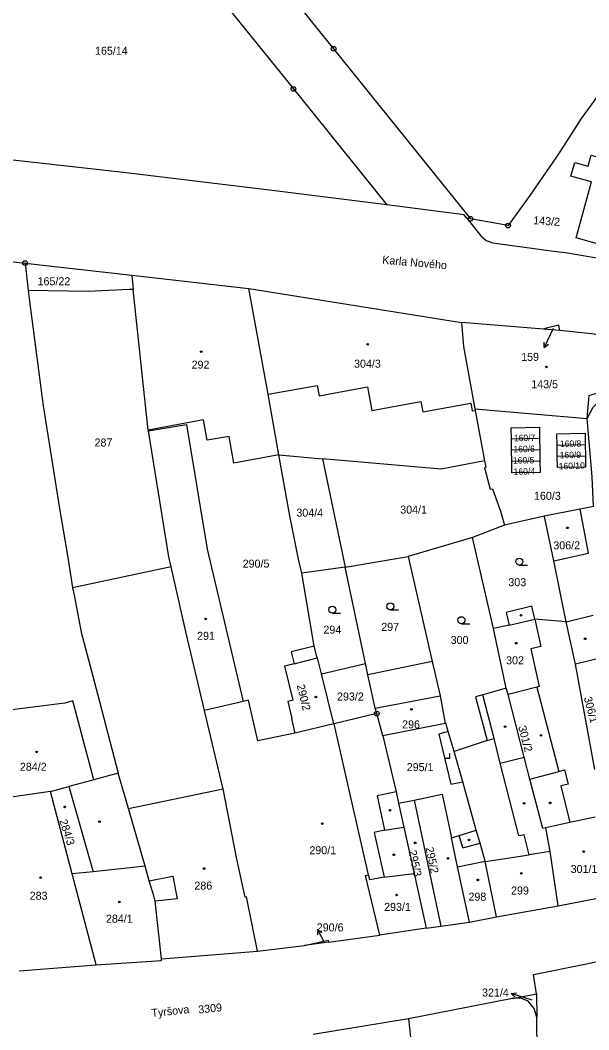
# Model space of a CAD drawing. Extents: x -733394 to -722299, y -1082822 to -1075049.
# Drawn here: x -728596.6 to -728475.7, y -1079295.9 to -1079081.4 of the extents above; entities that cross this region are included whole.
import ezdxf

# ---------------------------------------------------------------- set-up
doc = ezdxf.new("R2010")
doc.units = 0
for name, color, linetype in [('Hranice parcel', 7, 'Continuous'), ('Parcelní čísla', 7, 'Continuous'), ('Pop  PČ popisy', 7, 'Continuous'), ('Vnitřní kresba', 7, 'Continuous'), ('Značky bodu BP', 7, 'Continuous'), ('Značky budov', 7, 'Continuous'), ('Značky kultur', 7, 'Continuous')]:
    doc.layers.add(name, color=color, linetype=linetype)

msp = doc.modelspace()

# ---------------------------------------------------------------- linework, layer by layer
at = {"layer": 'Hranice parcel'}
for p, q in [((-728500.84, -1079123.6), (-728501.65, -1079123.45)), ((-728595.54, -1079133.01), (-728572.87, -1079135.57)), ((-728595.54, -1079133.01), (-728594.9, -1079138.85)), ((-728572.87, -1079135.57), (-728547.94, -1079138.39)), ((-728572.87, -1079135.57), (-728572.55, -1079138.6)), ((-728569.35, -1079168.48), (-728572.55, -1079138.6)), ((-728547.94, -1079138.39), (-728502.77, -1079145.62)), ((-728485.35, -1079147.06), (-728502.77, -1079145.62)), ((-728481.87, -1079147.36), (-728485.35, -1079147.06)), ((-728499.9, -1079163.95), (-728476.01, -1079166.03)), ((-728569.33, -1079168.65), (-728569.35, -1079168.48)), ((-728486.14, -1079170.3), (-728492.14, -1079170.39)), ((-728492.1, -1079172.79), (-728492.14, -1079170.39)), ((-728486.14, -1079170.3), (-728486.1, -1079172.7)), ((-728482.44, -1079171.67), (-728476.44, -1079171.57)), ((-728482.4, -1079174.07), (-728482.44, -1079171.67)), ((-728476.44, -1079171.57), (-728476.4, -1079173.97)), ((-728541.58, -1079173.77), (-728532.29, -1079174.58)), ((-728486.1, -1079172.7), (-728492.1, -1079172.79)), ((-728492.07, -1079175.19), (-728492.1, -1079172.79)), ((-728486.1, -1079172.7), (-728486.07, -1079175.1)), ((-728482.4, -1079174.07), (-728476.4, -1079173.97)), ((-728532.29, -1079174.58), (-728527.49, -1079197.59)), ((-728486.07, -1079175.1), (-728492.07, -1079175.19)), ((-728485.14, -1079186.75), (-728493.63, -1079188.72)), ((-728493.63, -1079188.72), (-728500.38, -1079191.33)), ((-728500.38, -1079191.33), (-728514.07, -1079195.32)), ((-728495.96, -1079210.67), (-728500.38, -1079191.33)), ((-728527.49, -1079197.59), (-728514.07, -1079195.32)), ((-728514.07, -1079195.32), (-728508.97, -1079217.62)), ((-728564.51, -1079197.57), (-728585.44, -1079202.01)), ((-728527.49, -1079197.59), (-728536.73, -1079198.87)), ((-728523.19, -1079218.1), (-728527.49, -1079197.59)), ((-728534.05, -1079214.4), (-728536.73, -1079198.87)), ((-728480.47, -1079209.24), (-728487.16, -1079208.64)), ((-728493.22, -1079223.32), (-728495.96, -1079210.67)), ((-728478.53, -1079218.23), (-728480.47, -1079209.24)), ((-728532.54, -1079220.29), (-728523.19, -1079218.1)), ((-728522.65, -1079220.52), (-728523.19, -1079218.1)), ((-728508.97, -1079217.62), (-728522.65, -1079220.52)), ((-728474.37, -1079240.63), (-728478.53, -1079218.23)), ((-728529.93, -1079230.89), (-728532.54, -1079220.29)), ((-728492.84, -1079224.68), (-728493.22, -1079223.32)), ((-728486.72, -1079223.1), (-728492.84, -1079224.68)), ((-728549.16, -1079226.16), (-728557.38, -1079228.05)), ((-728520.77, -1079228.71), (-728529.83, -1079230.87)), ((-728519.48, -1079233.44), (-728520.77, -1079228.71)), ((-728529.93, -1079230.89), (-728538.17, -1079232.87)), ((-728529.83, -1079230.87), (-728529.93, -1079230.89)), ((-728506.23, -1079230.79), (-728519.48, -1079233.44)), ((-728575.75, -1079241.4), (-728580.93, -1079242.8)), ((-728590.17, -1079245.27), (-728586.24, -1079244.22)), ((-728585.54, -1079262.78), (-728590.17, -1079245.27)), ((-728516.16, -1079247.77), (-728512.85, -1079247.09)), ((-728512.85, -1079247.09), (-728507.17, -1079273.88)), ((-728580.43, -1079282.08), (-728585.54, -1079262.78)), ((-728495.28, -1079271.86), (-728482.2, -1079269.58)), ((-728507.17, -1079273.88), (-728501.06, -1079273.04)), ((-728501.06, -1079273.04), (-728495.28, -1079271.86)), ((-728510.27, -1079274.3), (-728507.17, -1079273.88)), ((-728531.03, -1079277.28), (-728536.12, -1079277.97)), ((-728531.03, -1079277.28), (-728520.1, -1079275.8)), ((-728566.55, -1079280.83), (-728546.13, -1079279.19)), ((-728546.13, -1079279.19), (-728536.12, -1079277.97)), ((-728596.81, -1079283.36), (-728580.43, -1079282.08)), ((-728491.9, -1079289.26), (-728514.02, -1079293.54)), ((-728491.9, -1079289.26), (-728486.78, -1079288.27)), ((-728486.78, -1079288.27), (-728486.74, -1079293.19)), ((-728514.02, -1079293.54), (-728534.3, -1079296.9)), ((-728486.54, -1079318.25), (-728486.74, -1079293.19))]:
    msp.add_line(p, q, dxfattribs=at)
for points in [[(-728556.88, -1079054.11), (-728529.96, -1079087.49), (-728500.84, -1079123.6)], [(-728571.47, -1079055.12), (-728538.49, -1079096.03), (-728518.63, -1079120.67)], [(-728442.95, -1079055.93), (-728447.1, -1079063.25), (-728451.36, -1079069.12), (-728453.99, -1079072.75), (-728458.58, -1079078.35), (-728460.36, -1079080.52), (-728460.16, -1079080.74), (-728466.43, -1079088.2), (-728469.87, -1079092.32), (-728470.94, -1079093.6), (-728477.31, -1079102.31), (-728481.56, -1079108.93), (-728482.67, -1079110.67), (-728488.22, -1079118.65), (-728492.84, -1079125.05), (-728500.84, -1079123.6)], [(-728457.81, -1079120.6), (-728459.49, -1079126.73), (-728462.97, -1079125.77), (-728464.53, -1079131.55), (-728478.4, -1079127.67), (-728475.14, -1079115.77), (-728479.49, -1079114.57), (-728478.68, -1079111.62), (-728475.83, -1079112.4), (-728475.19, -1079110.08), (-728473.69, -1079110.49), (-728471.93, -1079104.06), (-728468.45, -1079105.01), (-728466.85, -1079099.2), (-728465.6, -1079099.55), (-728461.25, -1079083.87), (-728447.16, -1079087.77), (-728449.71, -1079097.24), (-728450.17, -1079098.88), (-728451.49, -1079103.61), (-728452.97, -1079103.21), (-728456.29, -1079115.13)], [(-728518.63, -1079120.67), (-728542.99, -1079117.61), (-728574.09, -1079113.85), (-728605.19, -1079110.37), (-728635.03, -1079107.09), (-728636.11, -1079107.1)], [(-728501.65, -1079123.45), (-728502.2, -1079122.75), (-728518.63, -1079120.67)], [(-728501.65, -1079123.45), (-728498.65, -1079127.26), (-728497.51, -1079128.25), (-728496.12, -1079128.75), (-728489.37, -1079129.64), (-728483.18, -1079130.46), (-728480.64, -1079130.79), (-728472.35, -1079132.21), (-728464.03, -1079134.4), (-728462.97, -1079134.71), (-728462.2, -1079134.72), (-728460.99, -1079134.36), (-728459.85, -1079133.76), (-728458.64, -1079132.78)], [(-728637.16, -1079128.31), (-728623.8, -1079129.82), (-728595.54, -1079133.01)], [(-728572.55, -1079138.6), (-728573.33, -1079138.63), (-728582.1, -1079139.03), (-728594.9, -1079138.85)], [(-728594.9, -1079138.85), (-728594.54, -1079141.71), (-728591.72, -1079163.35), (-728588.23, -1079185.17), (-728586.48, -1079195.58), (-728585.44, -1079202.01)], [(-728541.58, -1079173.77), (-728543.89, -1079160.9), (-728547.94, -1079138.39)], [(-728502.77, -1079145.62), (-728502.36, -1079150.72), (-728499.9, -1079163.95)], [(-728481.87, -1079147.36), (-728482.09, -1079146.2), (-728484.71, -1079146.88), (-728485.35, -1079147.06)], [(-728456.92, -1079155.05), (-728465.08, -1079150.82), (-728474.5, -1079148.09), (-728481.87, -1079147.36)], [(-728476.01, -1079166.03), (-728475.58, -1079161.14), (-728469.44, -1079159.14)], [(-728476.01, -1079166.03), (-728474.73, -1079163.65), (-728473.26, -1079162.08), (-728469.68, -1079159.32)], [(-728499.9, -1079163.95), (-728499.83, -1079164.31), (-728497.84, -1079175.06)], [(-728541.58, -1079173.77), (-728551.19, -1079175.52), (-728552.18, -1079169.84), (-728556.85, -1079170.66), (-728557.63, -1079166.29), (-728569.35, -1079168.48)], [(-728569.33, -1079168.65), (-728561.23, -1079167.3), (-728556.83, -1079193.79), (-728549.16, -1079226.16)], [(-728492.14, -1079170.39), (-728492.18, -1079167.99), (-728486.18, -1079167.9), (-728486.14, -1079170.3)], [(-728474.66, -1079184.72), (-728474.97, -1079178.45), (-728476.01, -1079166.03)], [(-728564.51, -1079197.57), (-728564.96, -1079195.42), (-728569.33, -1079168.65)], [(-728482.44, -1079171.67), (-728482.48, -1079169.27), (-728476.48, -1079169.17), (-728476.44, -1079171.57)], [(-728536.73, -1079198.87), (-728537.44, -1079195.94), (-728539.26, -1079186.68), (-728541.58, -1079173.77)], [(-728476.4, -1079173.97), (-728476.36, -1079176.36), (-728482.36, -1079176.47), (-728482.4, -1079174.07)], [(-728497.84, -1079175.06), (-728507.07, -1079176.77), (-728532.29, -1079174.58)], [(-728497.84, -1079175.06), (-728497.58, -1079176.44), (-728497.87, -1079176.53), (-728496.64, -1079181.08), (-728496.14, -1079180.99), (-728494.46, -1079185.69), (-728493.63, -1079188.72)], [(-728486.07, -1079175.1), (-728486.03, -1079177.5), (-728492.03, -1079177.6), (-728492.07, -1079175.19)], [(-728474.66, -1079184.72), (-728477.54, -1079185.28), (-728485.14, -1079186.75)], [(-728480.47, -1079209.24), (-728483.11, -1079196.3), (-728485.04, -1079187.24), (-728485.14, -1079186.75)], [(-728557.38, -1079228.05), (-728561.29, -1079211.64), (-728564.51, -1079197.57)], [(-728585.44, -1079202.01), (-728585.14, -1079203.54), (-728583.6, -1079211.39), (-728580.12, -1079224.54), (-728575.75, -1079241.4)], [(-728487.16, -1079208.64), (-728487.77, -1079205.91), (-728493.26, -1079207.22), (-728492.65, -1079209.91), (-728495.96, -1079210.67)], [(-728487.16, -1079208.64), (-728485.85, -1079214.5), (-728488, -1079214.95), (-728486.24, -1079222.98), (-728486.72, -1079223.1)], [(-728534.05, -1079214.4), (-728538.96, -1079215.62), (-728538.31, -1079218.14), (-728540.38, -1079218.67), (-728538.62, -1079225.87), (-728539.71, -1079226.13), (-728538.82, -1079229.79), (-728538.92, -1079229.81), (-728538.17, -1079232.87)], [(-728532.54, -1079220.29), (-728533.39, -1079216.84), (-728533.47, -1079216.88), (-728534.05, -1079214.4)], [(-728468.74, -1079222.68), (-728471.21, -1079223.23), (-728471.29, -1079222.89), (-728472.7, -1079216.8), (-728478.53, -1079218.23)], [(-728508.97, -1079217.62), (-728507.29, -1079224.94), (-728506.23, -1079230.79)], [(-728520.77, -1079228.71), (-728521.08, -1079227.55), (-728521.44, -1079225.93), (-728522.65, -1079220.52)], [(-728493.22, -1079223.32), (-728498.21, -1079224.7), (-728499.78, -1079225.13), (-728497.27, -1079234.47), (-728504.34, -1079236.74)], [(-728486.72, -1079223.1), (-728482.09, -1079241.05), (-728480.83, -1079240.7), (-728480.08, -1079243.69), (-728481.64, -1079244.09), (-728479.72, -1079251.82), (-728484.85, -1079252.99)], [(-728538.17, -1079232.87), (-728546.09, -1079234.51), (-728548.07, -1079225.85), (-728549.16, -1079226.16)], [(-728484.85, -1079252.99), (-728485.46, -1079253.14), (-728488.22, -1079242.63), (-728489.42, -1079237.95), (-728492.84, -1079224.68)], [(-728580.93, -1079242.8), (-728585.37, -1079226.03), (-728587.1, -1079226.52), (-728602.9, -1079228.51), (-728607.35, -1079229.65)], [(-728546.13, -1079279.19), (-728548.45, -1079267.66), (-728548.77, -1079267.73), (-728548.9, -1079267.11), (-728550.57, -1079259.31), (-728553.43, -1079244.7), (-728553.48, -1079244.47), (-728557.38, -1079228.05)], [(-728520.1, -1079275.8), (-728523.15, -1079263.12), (-728522.52, -1079262.97), (-728526.05, -1079247.47), (-728529.83, -1079230.87)], [(-728504.34, -1079236.74), (-728505.58, -1079232.51), (-728506.1, -1079230.75), (-728506.23, -1079230.79)], [(-728519.48, -1079233.44), (-728516.64, -1079245.36), (-728516.16, -1079247.77)], [(-728499.6, -1079253.49), (-728502.46, -1079243.19), (-728504.34, -1079236.74)], [(-728580.93, -1079242.8), (-728583.53, -1079243.49), (-728586.24, -1079244.22)], [(-728566.55, -1079280.83), (-728567.92, -1079268.54), (-728568.17, -1079267.4), (-728569.17, -1079264.22), (-728570.05, -1079261.15), (-728573.59, -1079248.88), (-728575.75, -1079241.4)], [(-728586.24, -1079244.22), (-728581.04, -1079262.31), (-728585.54, -1079262.78)], [(-728590.17, -1079245.27), (-728602.94, -1079247.13), (-728602.91, -1079247.29)], [(-728512.85, -1079247.09), (-728506.84, -1079245.84), (-728504.9, -1079255.1)], [(-728516.16, -1079247.77), (-728514.99, -1079252.85), (-728512.83, -1079262.67), (-728510.27, -1079274.3)], [(-728504.9, -1079255.1), (-728503.27, -1079254.61), (-728499.6, -1079253.49)], [(-728495.28, -1079271.86), (-728497.7, -1079260.17), (-728497.72, -1079260.07), (-728498.78, -1079256.23), (-728499.6, -1079253.49)], [(-728482.2, -1079269.58), (-728483.9, -1079258.03), (-728484.85, -1079252.99)], [(-728501.06, -1079273.04), (-728503.59, -1079261.29), (-728504.9, -1079255.1)], [(-728482.2, -1079269.58), (-728469.09, -1079267.01), (-728468.6, -1079266.91)], [(-728510.27, -1079274.3), (-728519.67, -1079275.74), (-728520.1, -1079275.8)], [(-728536.12, -1079277.97), (-728531.09, -1079276.85), (-728531.03, -1079277.28)], [(-728580.43, -1079282.08), (-728566.52, -1079281.14), (-728566.55, -1079280.83)], [(-728486.78, -1079288.27), (-728487.44, -1079284.16), (-728476.16, -1079281.86), (-728465.14, -1079279.5)], [(-728486.74, -1079293.19), (-728487.32, -1079291.34), (-728488.58, -1079289.84), (-728490.16, -1079289.18), (-728491.9, -1079289.26)], [(-728514.02, -1079293.54), (-728512.34, -1079309.43), (-728510.67, -1079323.83), (-728510.62, -1079329.77), (-728510.58, -1079334.34)]]:
    msp.add_lwpolyline(points, dxfattribs=at)
at = {"layer": 'Pop  PČ popisy'}
for p, q in [((-728483.87, -1079148.23), (-728485.14, -1079150.95)), ((-728483.26, -1079146.9), (-728483.87, -1079148.23)), ((-728485.14, -1079150.95), (-728485.17, -1079149.83)), ((-728485.14, -1079150.95), (-728484.26, -1079150.25)), ((-728531.93, -1079277.2), (-728533.39, -1079274.57)), ((-728533.39, -1079274.57), (-728532.46, -1079275.21)), ((-728533.39, -1079274.57), (-728533.34, -1079275.69)), ((-728492.18, -1079288.21), (-728491.08, -1079288.03)), ((-728489.31, -1079289.09), (-728492.18, -1079288.21)), ((-728492.18, -1079288.21), (-728491.37, -1079288.98)), ((-728487.74, -1079289.58), (-728489.31, -1079289.09))]:
    msp.add_line(p, q, dxfattribs=at)
at = {"layer": 'Vnitřní kresba'}
for p, q in [((-728543.89, -1079160.9), (-728533.42, -1079159.02)), ((-728533.42, -1079159.02), (-728533.01, -1079161.21)), ((-728533.01, -1079161.21), (-728522.71, -1079159.34)), ((-728522.71, -1079159.34), (-728521.83, -1079164.32)), ((-728521.83, -1079164.32), (-728511.41, -1079162.43)), ((-728511.41, -1079162.43), (-728511, -1079164.64)), ((-728511, -1079164.64), (-728500.74, -1079162.78)), ((-728500.74, -1079162.78), (-728500.45, -1079164.4)), ((-728500.45, -1079164.4), (-728499.83, -1079164.31)), ((-728475.75, -1079194.66), (-728477.54, -1079185.28)), ((-728483.11, -1079196.3), (-728475.75, -1079194.66)), ((-728492.65, -1079209.91), (-728487.16, -1079208.64)), ((-728480.47, -1079209.24), (-728474.76, -1079207.84)), ((-728538.31, -1079218.14), (-728533.47, -1079216.88)), ((-728521.08, -1079227.55), (-728507.29, -1079224.94)), ((-728495.84, -1079234.01), (-728498.21, -1079224.7)), ((-728505.58, -1079232.51), (-728507.57, -1079233.07)), ((-728507.57, -1079233.07), (-728504.99, -1079243.71)), ((-728497.27, -1079234.47), (-728495.84, -1079234.01)), ((-728494.51, -1079239.24), (-728495.84, -1079234.01)), ((-728494.51, -1079239.24), (-728489.42, -1079237.95)), ((-728490.58, -1079254.72), (-728494.51, -1079239.24)), ((-728488.22, -1079242.63), (-728482.09, -1079241.05)), ((-728573.59, -1079248.88), (-728553.43, -1079244.7)), ((-728504.99, -1079243.71), (-728502.46, -1079243.19)), ((-728516.64, -1079245.36), (-728520.71, -1079246.16)), ((-728520.71, -1079246.16), (-728519.1, -1079253.51)), ((-728474.36, -1079250.75), (-728479.72, -1079251.82)), ((-728519.1, -1079253.51), (-728521.29, -1079254.01)), ((-728519.1, -1079253.51), (-728514.99, -1079252.85)), ((-728521.29, -1079254.01), (-728519.2, -1079263.5)), ((-728502.44, -1079257.26), (-728503.27, -1079254.61)), ((-728489.44, -1079254.44), (-728490.58, -1079254.72)), ((-728488.37, -1079258.69), (-728489.44, -1079254.44)), ((-728502.44, -1079257.26), (-728498.78, -1079256.23)), ((-728483.9, -1079258.03), (-728488.37, -1079258.69)), ((-728503.59, -1079261.29), (-728497.72, -1079260.07)), ((-728497.7, -1079260.17), (-728488.37, -1079258.69)), ((-728570.05, -1079261.15), (-728581.04, -1079262.31)), ((-728522.27, -1079264.03), (-728522.52, -1079262.97)), ((-728519.2, -1079263.5), (-728522.27, -1079264.03)), ((-728519.2, -1079263.5), (-728512.83, -1079262.67)), ((-728563.23, -1079268.1), (-728567.92, -1079268.54))]:
    msp.add_line(p, q, dxfattribs=at)
msp.add_lwpolyline([(-728569.17, -1079264.22), (-728564.12, -1079263.25), (-728563.23, -1079268.1)], dxfattribs=at)
at = {"layer": 'Značky bodu BP'}
for centre, radius in [((-728529.96, -1079087.49), 0.5), ((-728529.96, -1079087.49), 0.0303), ((-728538.49, -1079096.03), 0.5), ((-728538.49, -1079096.03), 0.0303), ((-728500.84, -1079123.6), 0.5), ((-728500.84, -1079123.6), 0.0303), ((-728492.84, -1079125.05), 0.5), ((-728492.84, -1079125.05), 0.0303), ((-728595.54, -1079133.01), 0.5), ((-728595.54, -1079133.01), 0.0303), ((-728520.77, -1079228.71), 0.5), ((-728520.77, -1079228.71), 0.0303)]:
    msp.add_circle(centre, radius, dxfattribs=at)
at = {"layer": 'Značky budov'}
for centre in [(-728522.7, -1079150.27), (-728558.1, -1079151.85), (-728484.73, -1079155.08), (-728480.21, -1079189.26), (-728557.16, -1079208.62), (-728490.09, -1079207.84), (-728476.47, -1079212.83), (-728491.12, -1079213.77), (-728533.72, -1079225.2), (-728513.39, -1079227.83), (-728493.47, -1079231.51), (-728485.84, -1079233.35), (-728593.07, -1079236.86), (-728587.14, -1079248.54), (-728517.94, -1079249.24), (-728489.43, -1079247.8), (-728483.89, -1079247.68), (-728579.71, -1079251.66), (-728532.34, -1079252.07), (-728501.16, -1079255.55), (-728512.59, -1079256.19), (-728476.76, -1079258.03), (-728517.13, -1079258.71), (-728505.63, -1079259.47), (-728557.47, -1079261.64), (-728592.23, -1079263.54), (-728499.28, -1079264.05), (-728490.02, -1079262.66), (-728575.52, -1079268.74), (-728516.55, -1079267.27)]:
    msp.add_circle(centre, 0.175, dxfattribs=at)
at = {"layer": 'Značky kultur'}
for p, q in [((-728490.46, -1079197.18), (-728488.71, -1079197.18)), ((-728530.21, -1079207.39), (-728528.46, -1079207.39)), ((-728517.89, -1079206.68), (-728516.14, -1079206.68)), ((-728502.76, -1079209.63), (-728501.01, -1079209.63)), ((-728506.22, -1079238.21), (-728505.22, -1079238.21)), ((-728505.22, -1079238.21), (-728505.22, -1079237.21))]:
    msp.add_line(p, q, dxfattribs=at)
for centre in [(-728490.46, -1079196.43), (-728530.21, -1079206.64), (-728517.89, -1079205.93), (-728502.76, -1079208.88)]:
    msp.add_circle(centre, 0.75, dxfattribs=at)

# ---------------------------------------------------------------- texts
at = {"layer": 'Parcelní čísla'}
for s, p in [('165/14', (-728580.68, -1079088.76)), ('165/22', (-728592.89, -1079137.73)), ('159', (-728490.07, -1079153.79)), ('292', (-728560.14, -1079155.44)), ('304/3', (-728525.6, -1079155.24)), ('143/5', (-728487.92, -1079159.6)), ('287', (-728580.78, -1079171.98)), ('160/3', (-728487.34, -1079183.31)), ('304/4', (-728537.86, -1079186.89)), ('304/1', (-728515.78, -1079186.24)), ('306/2', (-728483.23, -1079193.83)), ('290/5', (-728549.28, -1079197.71)), ('303', (-728492.79, -1079201.66)), ('294', (-728532.11, -1079211.74)), ('297', (-728519.82, -1079211.15)), ('291', (-728558.98, -1079213.05)), ('300', (-728505.05, -1079213.93)), ('302', (-728493.27, -1079218.25)), ('293/2', (-728529.22, -1079225.94)), ('296', (-728515.38, -1079231.86)), ('284/2', (-728596.65, -1079240.87)), ('295/1', (-728514.4, -1079240.94)), ('290/1', (-728535.1, -1079258.59)), ('301/1', (-728479.54, -1079262.58)), ('286', (-728559.55, -1079266.11)), ('283', (-728594.57, -1079268.26)), ('299', (-728492.22, -1079267.15)), ('298', (-728501.27, -1079268.46)), ('293/1', (-728519.21, -1079270.63)), ('284/1', (-728578.35, -1079273.14)), ('290/6', (-728533.53, -1079274.99)), ('321/4', (-728498.38, -1079288.82))]:
    msp.add_text(s, height=1.7, dxfattribs=at).set_placement(p)
for s, height, rotation, p in [('143/2', 1.7, 356, (-728487.54, -1079124.74)), ('160/7', 1.36, 1, (-728491.61, -1079170.87)), ('160/6', 1.36, 1, (-728491.7, -1079173.22)), ('160/8', 1.36, 1, (-728481.81, -1079172.1)), ('160/5', 1.36, 1, (-728491.81, -1079175.63)), ('160/9', 1.36, 1, (-728481.87, -1079174.49)), ('160/4', 1.36, 1, (-728491.66, -1079178)), ('160/10', 1.36, 2, (-728482.06, -1079176.86)), ('290/2', 1.7, 284, (-728537.81, -1079222.73)), ('306/1', 1.7, 285, (-728476.75, -1079225.37)), ('301/2', 1.7, 285, (-728490.71, -1079231.54)), ('284/3', 1.7, 288, (-728588.28, -1079251.47)), ('295/3', 1.7, 282, (-728514.03, -1079257.91)), ('295/2', 1.7, 282, (-728510.41, -1079257.24)), ('3309', 1.7, 6, (-728558.64, -1079292.46))]:
    msp.add_text(s, height=height, rotation=rotation, dxfattribs=at).set_placement(p)
at = {"layer": 'Pop  PČ popisy'}
for s, rotation, p in [('Karla Nového', 355, (-728519.65, -1079133.14)), ('Tyršova', 6, (-728568.59, -1079293.18))]:
    msp.add_text(s, height=1.7, rotation=rotation, dxfattribs=at).set_placement(p)

doc.saveas('drawing.dxf')
